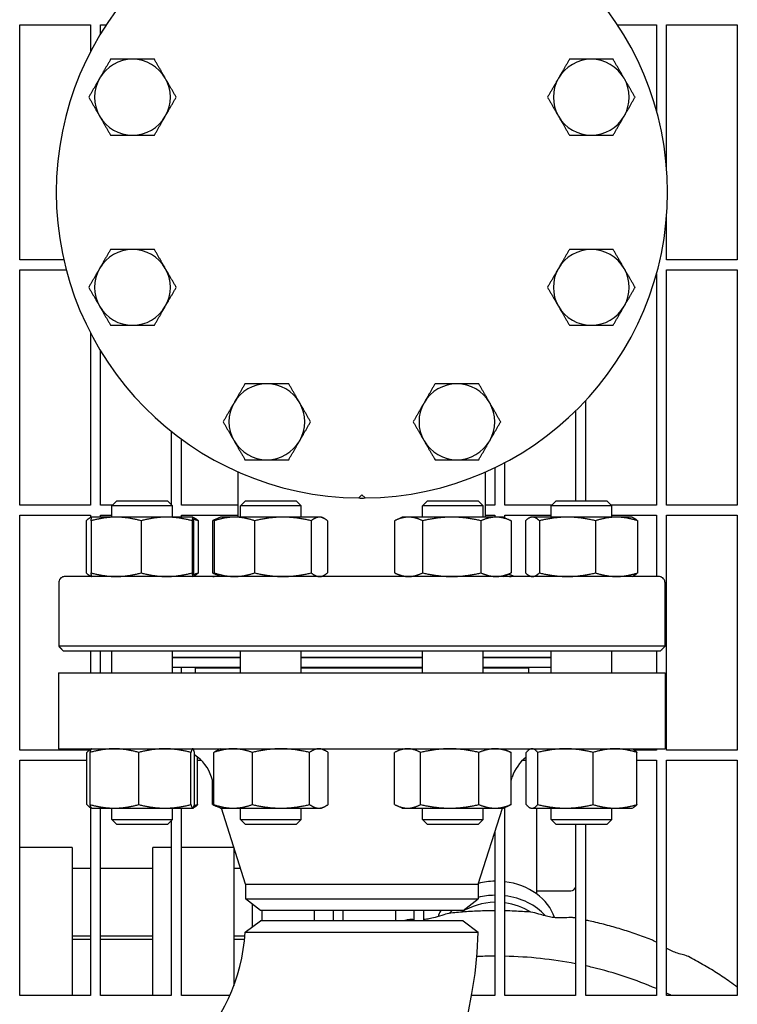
# Model space of a CAD drawing. Header units: inches. Extents: x 18 to 846, y -44 to 561.
# Tile 628 of 642: x 555 to 564, y 467 to 479. Entities that reach past the tile are written whole.
import ezdxf

# ---------------------------------------------------------------- set-up
doc = ezdxf.new("R2010")
doc.units = ezdxf.units.IN
doc.header["$LTSCALE"] = 24
doc.header["$MEASUREMENT"] = 0
doc.layers.add('Visible (ANSI)', color=7, linetype='Continuous', lineweight=30)

msp = doc.modelspace()

# ---------------------------------------------------------------- linework, layer by layer
at = {"layer": 'Visible (ANSI)'}
for p, q in [((555.07093, 475.9763), (555.07093, 478.88255)), ((555.07093, 478.88255), (555.94593, 478.88255)), ((555.94593, 478.88255), (555.94593, 478.54779)), ((556.07093, 478.77064), (556.07093, 478.88255)), ((556.07093, 478.88255), (556.14148, 478.88255)), ((562.46438, 478.88255), (562.94593, 478.88255)), ((562.94593, 478.88255), (562.94593, 477.81797)), ((563.07093, 477.10627), (563.07093, 478.88255)), ((563.07093, 478.88255), (563.94593, 478.88255)), ((563.94593, 478.88255), (563.94593, 475.9763)), ((563.07093, 475.9763), (563.07093, 476.51634)), ((555.61679, 475.9763), (555.07093, 475.9763)), ((563.94593, 475.9763), (563.07093, 475.9763)), ((555.07093, 472.94505), (555.07093, 475.8513)), ((555.07093, 475.8513), (555.64735, 475.8513)), ((563.07093, 472.94505), (563.07093, 475.8513)), ((563.07093, 475.8513), (563.94593, 475.8513)), ((563.94593, 475.8513), (563.94593, 472.94505)), ((562.94593, 475.80463), (562.94593, 472.94505)), ((555.94593, 475.07482), (555.94593, 472.94505)), ((556.07093, 472.94505), (556.07093, 474.85196)), ((562.07093, 472.9963), (562.07093, 474.23778)), ((561.94593, 474.10957), (561.94593, 472.9963)), ((556.94593, 473.85675), (556.94593, 472.9496)), ((557.07093, 472.94505), (557.07093, 473.76122)), ((560.94593, 473.40757), (560.94593, 472.94505)), ((561.07093, 472.94505), (561.07093, 473.47079)), ((557.7734, 472.7953), (557.7734, 473.35509)), ((560.83246, 472.7953), (560.83246, 473.35509)), ((559.26376, 473.03198), (559.30293, 473.07114)), ((559.30293, 473.07114), (559.3421, 473.03198)), ((555.94593, 472.94505), (555.07093, 472.94505)), ((556.22297, 472.94505), (556.07093, 472.94505)), ((556.27422, 472.9963), (556.21172, 472.9338)), ((556.96172, 472.9338), (556.21172, 472.9338)), ((556.21172, 472.7953), (556.21172, 472.9338)), ((556.27422, 472.9963), (556.89922, 472.9963)), ((556.89922, 472.9963), (556.96172, 472.9338)), ((556.96172, 472.7953), (556.96172, 472.9338)), ((557.7734, 472.94505), (557.07093, 472.94505)), ((557.86534, 472.9963), (557.80284, 472.9338)), ((558.55284, 472.9338), (557.80284, 472.9338)), ((557.80284, 472.7953), (557.80284, 472.9338)), ((557.86534, 472.9963), (558.49034, 472.9963)), ((558.49034, 472.9963), (558.55284, 472.9338)), ((558.55284, 472.7953), (558.55284, 472.9338)), ((560.11552, 472.9963), (560.05302, 472.9338)), ((560.80302, 472.9338), (560.05302, 472.9338)), ((560.05302, 472.7953), (560.05302, 472.9338)), ((560.11552, 472.9963), (560.74052, 472.9963)), ((560.74052, 472.9963), (560.80302, 472.9338)), ((560.80302, 472.7953), (560.80302, 472.9338)), ((560.94593, 472.94505), (560.83246, 472.94505)), ((561.65538, 472.94505), (561.07093, 472.94505)), ((561.70663, 472.9963), (561.64413, 472.9338)), ((562.39413, 472.9338), (561.64413, 472.9338)), ((561.64413, 472.7953), (561.64413, 472.9338)), ((561.70663, 472.9963), (562.33163, 472.9963)), ((562.33163, 472.9963), (562.39413, 472.9338)), ((562.94593, 472.94505), (562.38288, 472.94505)), ((562.39413, 472.7953), (562.39413, 472.9338)), ((563.94593, 472.94505), (563.07093, 472.94505)), ((555.07093, 469.9138), (555.07093, 472.82005)), ((555.07093, 472.82005), (555.94593, 472.82005)), ((555.96159, 472.79524), (555.94309, 472.78661)), ((555.94593, 472.82005), (555.94593, 472.78794)), ((555.96172, 472.7953), (555.96159, 472.79524)), ((556.26314, 472.7953), (555.96172, 472.7953)), ((556.07093, 472.7953), (556.07093, 472.82005)), ((556.07093, 472.82005), (556.21172, 472.82005)), ((556.88801, 472.7953), (556.26314, 472.7953)), ((557.21159, 472.7953), (556.88801, 472.7953)), ((557.07093, 472.7953), (557.07093, 472.82005)), ((557.07093, 472.82005), (557.7734, 472.82005)), ((557.21172, 472.7953), (557.21159, 472.7953)), ((557.21172, 472.7953), (557.21186, 472.79524)), ((557.21186, 472.79524), (557.23036, 472.78661)), ((557.52706, 472.78328), (557.46448, 472.7541)), ((557.55284, 472.7953), (557.52706, 472.78328)), ((557.72689, 472.7953), (557.55284, 472.7953)), ((558.32714, 472.7953), (557.72689, 472.7953)), ((558.77808, 472.7953), (558.32714, 472.7953)), ((558.80284, 472.7953), (558.77808, 472.7953)), ((558.80284, 472.7953), (558.82862, 472.78328)), ((559.80302, 472.7953), (559.71466, 472.7541)), ((559.88043, 472.7953), (559.80302, 472.7953)), ((560.41515, 472.7953), (559.88043, 472.7953)), ((560.96273, 472.7953), (560.41515, 472.7953)), ((560.83246, 472.82005), (560.94593, 472.82005)), ((560.94593, 472.82005), (560.94593, 472.7953)), ((561.05302, 472.7953), (560.96273, 472.7953)), ((561.05302, 472.7953), (561.14138, 472.7541)), ((561.07093, 472.78695), (561.07093, 472.82005)), ((561.07093, 472.82005), (561.64413, 472.82005)), ((561.39413, 472.7953), (561.3755, 472.78661)), ((561.41223, 472.7953), (561.39413, 472.7953)), ((561.84498, 472.7953), (561.41223, 472.7953)), ((562.45188, 472.7953), (561.84498, 472.7953)), ((562.39413, 472.82005), (562.94593, 472.82005)), ((562.64413, 472.7953), (562.45188, 472.7953)), ((562.64413, 472.7953), (562.66277, 472.78661)), ((562.94593, 472.82005), (562.94593, 472.0613)), ((563.07093, 469.9138), (563.07093, 472.82005)), ((563.07093, 472.82005), (563.94593, 472.82005)), ((563.94593, 472.82005), (563.94593, 469.9138)), ((555.89362, 472.75022), (555.89362, 472.10639)), ((555.95443, 472.75022), (555.95443, 472.10639)), ((556.57186, 472.75022), (556.57186, 472.10639)), ((557.20416, 472.75022), (557.20416, 472.10639)), ((557.21902, 472.75022), (557.21902, 472.10639)), ((557.27983, 472.75022), (557.27983, 472.10639)), ((557.4563, 472.75022), (557.4563, 472.10639)), ((557.47704, 472.75022), (557.47704, 472.10639)), ((557.97674, 472.75022), (557.97674, 472.10639)), ((558.67753, 472.75022), (558.67753, 472.10639)), ((558.87863, 472.75022), (558.87863, 472.10639)), ((559.70648, 472.75022), (559.70648, 472.10639)), ((560.05438, 472.75022), (560.05438, 472.10639)), ((560.77592, 472.75022), (560.77592, 472.10639)), ((561.14955, 472.75022), (561.14955, 472.10639)), ((561.32603, 472.75022), (561.32603, 472.10639)), ((561.49842, 472.75022), (561.49842, 472.10639)), ((562.19153, 472.75022), (562.19153, 472.10639)), ((562.71224, 472.75022), (562.71224, 472.10639)), ((562.97419, 472.0613), (555.63167, 472.0613)), ((555.96159, 472.06136), (555.94309, 472.06999)), ((555.94593, 472.06867), (555.94593, 472.0613)), ((555.96172, 472.0613), (555.96159, 472.06136)), ((557.21172, 472.0613), (557.21186, 472.06136)), ((557.21186, 472.06136), (557.23036, 472.06999)), ((557.52706, 472.07332), (557.46448, 472.1025)), ((557.55284, 472.0613), (557.52706, 472.07332)), ((558.80284, 472.0613), (558.82862, 472.07332)), ((559.80302, 472.0613), (559.71466, 472.1025)), ((561.05302, 472.0613), (561.14138, 472.1025)), ((561.39413, 472.0613), (561.3755, 472.06999)), ((562.64413, 472.0613), (562.66277, 472.06999)), ((555.55313, 471.98256), (555.55313, 471.1991)), ((563.05272, 471.1991), (563.05272, 471.98256)), ((563.05272, 471.1991), (555.55313, 471.1991)), ((555.61198, 471.14004), (555.5923, 471.15973)), ((562.99387, 471.14004), (555.61198, 471.14004)), ((555.94593, 471.14004), (555.94593, 470.8713)), ((556.07093, 470.8713), (556.07093, 471.14004)), ((556.21172, 470.8713), (556.21172, 471.14004)), ((556.96172, 470.8713), (556.96172, 471.14004)), ((557.80284, 470.8713), (557.80284, 471.14004)), ((558.55284, 470.8713), (558.55284, 471.14004)), ((560.05302, 470.8713), (560.05302, 471.14004)), ((560.80302, 470.8713), (560.80302, 471.14004)), ((561.64413, 470.8713), (561.64413, 471.14004)), ((562.39413, 470.8713), (562.39413, 471.14004)), ((562.94593, 471.14004), (562.94593, 470.8713)), ((562.99387, 471.14004), (563.01356, 471.15973)), ((557.80284, 471.0613), (556.96172, 471.0613)), ((557.80284, 471.0563), (556.96172, 471.0563)), ((557.07093, 471.0563), (557.07093, 471.0613)), ((557.36293, 471.0563), (557.36293, 471.0613)), ((560.05302, 471.0613), (558.55284, 471.0613)), ((560.05302, 471.0563), (558.55284, 471.0563)), ((561.64413, 471.0613), (560.80302, 471.0613)), ((561.64413, 471.0563), (560.80302, 471.0563)), ((561.24293, 471.0563), (561.24293, 471.0613)), ((555.55293, 470.8713), (563.05293, 470.8713)), ((555.55293, 470.8713), (555.55293, 469.9313)), ((557.80284, 470.9363), (556.96172, 470.9363)), ((557.07093, 470.8713), (557.07093, 470.9363)), ((557.24293, 470.9313), (557.80284, 470.9313)), ((557.24293, 470.9313), (557.24293, 470.8713)), ((557.36293, 470.9313), (557.36293, 470.9363)), ((560.05302, 470.9363), (558.55284, 470.9363)), ((558.55284, 470.9313), (560.05302, 470.9313)), ((561.64413, 470.9363), (560.80302, 470.9363)), ((560.80302, 470.9313), (561.36293, 470.9313)), ((561.24293, 470.9313), (561.24293, 470.9363)), ((561.36293, 470.9313), (561.36293, 470.8713)), ((563.05293, 470.8713), (563.05293, 469.9313)), ((555.93044, 469.9138), (555.07093, 469.9138)), ((555.55293, 469.9313), (563.05293, 469.9313)), ((555.90232, 469.24239), (555.90232, 469.88622)), ((555.94087, 469.24239), (555.94087, 469.88622)), ((555.94593, 469.9313), (555.94593, 469.92386)), ((555.96056, 469.93076), (555.94891, 469.92533)), ((555.96172, 469.9313), (555.96056, 469.93076)), ((556.54269, 469.24239), (556.54269, 469.88622)), ((557.18854, 469.24239), (557.18854, 469.88622)), ((557.21172, 469.9313), (557.21289, 469.93076)), ((557.23257, 469.24239), (557.23257, 469.88622)), ((557.47065, 469.24239), (557.47065, 469.88622)), ((557.55284, 469.9313), (557.51879, 469.91543)), ((557.94887, 469.24239), (557.94887, 469.88622)), ((558.65607, 469.24239), (558.65607, 469.88622)), ((558.80284, 469.9313), (558.83689, 469.91543)), ((558.88503, 469.24239), (558.88503, 469.88622)), ((559.70767, 469.24239), (559.70767, 469.88622)), ((559.80302, 469.9313), (559.72963, 469.89708)), ((560.02972, 469.24239), (560.02972, 469.88622)), ((560.75006, 469.24239), (560.75006, 469.88622)), ((561.05302, 469.9313), (561.12641, 469.89708)), ((561.14836, 469.24239), (561.14836, 469.88622)), ((561.33473, 469.24239), (561.33473, 469.88622)), ((561.39413, 469.9313), (561.38133, 469.92533)), ((561.47864, 469.24239), (561.47864, 469.88622)), ((562.16304, 469.24239), (562.16304, 469.88622)), ((562.64413, 469.9313), (562.65694, 469.92533)), ((562.94593, 469.9138), (562.67542, 469.9138)), ((562.70354, 469.24239), (562.70354, 469.88622)), ((562.94593, 469.9313), (562.94593, 469.9138)), ((563.94593, 469.9138), (563.07093, 469.9138)), ((555.07093, 466.88255), (555.07093, 469.7888)), ((555.07093, 469.7888), (555.90232, 469.7888)), ((557.27113, 469.24239), (557.27113, 469.82803)), ((557.27113, 469.7888), (557.31638, 469.7888)), ((561.28948, 469.7888), (561.33473, 469.7888)), ((562.70354, 469.7888), (562.94593, 469.7888)), ((562.94593, 469.7888), (562.94593, 466.88255)), ((563.07093, 466.88255), (563.07093, 469.7888)), ((563.07093, 469.7888), (563.94593, 469.7888)), ((563.94593, 469.7888), (563.94593, 466.88255)), ((557.47065, 469.4965), (557.44348, 469.58228)), ((557.4575, 469.24239), (557.4575, 469.53801)), ((561.14836, 469.53801), (561.16238, 469.58228)), ((555.94593, 469.20475), (555.94593, 466.88255)), ((555.96056, 469.19785), (555.94891, 469.20328)), ((555.96172, 469.1973), (555.96056, 469.19785)), ((555.96172, 469.1973), (556.24178, 469.1973)), ((556.07093, 466.88255), (556.07093, 469.1973)), ((556.21172, 469.0588), (556.21172, 469.1973)), ((556.24178, 469.1973), (556.86562, 469.1973)), ((556.86562, 469.1973), (557.21056, 469.1973)), ((556.96172, 469.0588), (556.96172, 469.1973)), ((557.07093, 466.88255), (557.07093, 469.1973)), ((557.21056, 469.1973), (557.21172, 469.1973)), ((557.21172, 469.1973), (557.21289, 469.19785)), ((557.21289, 469.19785), (557.22453, 469.20328)), ((557.51879, 469.21318), (557.47945, 469.23152)), ((557.55284, 469.1973), (557.51879, 469.21318)), ((557.55284, 469.1973), (557.70976, 469.1973)), ((557.86293, 468.25797), (557.56541, 469.1973)), ((557.70976, 469.1973), (558.30247, 469.1973)), ((557.80284, 469.0588), (557.80284, 469.1973)), ((558.30247, 469.1973), (558.77055, 469.1973)), ((558.55284, 469.0588), (558.55284, 469.1973)), ((558.77055, 469.1973), (558.80284, 469.1973)), ((558.80284, 469.1973), (558.83689, 469.21318)), ((559.80302, 469.1973), (559.72963, 469.23152)), ((559.80302, 469.1973), (559.8687, 469.1973)), ((559.8687, 469.1973), (560.38989, 469.1973)), ((560.05302, 469.0588), (560.05302, 469.1973)), ((560.38989, 469.1973), (560.94921, 469.1973)), ((560.74293, 468.25797), (561.04045, 469.1973)), ((560.80302, 469.0588), (560.80302, 469.1973)), ((560.94921, 469.1973), (561.05302, 469.1973)), ((561.05302, 469.1973), (561.12641, 469.23152)), ((561.07093, 466.88255), (561.07093, 469.20565)), ((561.39413, 469.1973), (561.38133, 469.20328)), ((561.39413, 469.1973), (561.40669, 469.1973)), ((561.40669, 469.1973), (561.82084, 469.1973)), ((561.46343, 469.1973), (561.46343, 468.13808)), ((561.64413, 469.0588), (561.64413, 469.1973)), ((561.82084, 469.1973), (562.43329, 469.1973)), ((562.39413, 469.0588), (562.39413, 469.1973)), ((562.43329, 469.1973), (562.64413, 469.1973)), ((562.64413, 469.1973), (562.65694, 469.20328)), ((556.21172, 469.0588), (556.96172, 469.0588)), ((556.27422, 468.9963), (556.21172, 469.0588)), ((556.89922, 468.9963), (556.96172, 469.0588)), ((556.94593, 469.04301), (556.94593, 466.88255)), ((557.80284, 469.0588), (558.55284, 469.0588)), ((557.86534, 468.9963), (557.80284, 469.0588)), ((558.49034, 468.9963), (558.55284, 469.0588)), ((560.05302, 469.0588), (560.80302, 469.0588)), ((560.11552, 468.9963), (560.05302, 469.0588)), ((560.74052, 468.9963), (560.80302, 469.0588)), ((561.64413, 469.0588), (562.39413, 469.0588)), ((561.70663, 468.9963), (561.64413, 469.0588)), ((562.33163, 468.9963), (562.39413, 469.0588)), ((556.89922, 468.9963), (556.27422, 468.9963)), ((558.49034, 468.9963), (557.86534, 468.9963)), ((560.74052, 468.9963), (560.11552, 468.9963)), ((560.94593, 468.89889), (560.94593, 466.88255)), ((562.33163, 468.9963), (561.70663, 468.9963)), ((561.94593, 468.9963), (561.94593, 466.88255)), ((562.07093, 466.88255), (562.07093, 468.9963)), ((555.71843, 468.71204), (555.07093, 468.71204)), ((555.71843, 468.71204), (555.71843, 468.41915)), ((556.71843, 468.41915), (556.71843, 468.71204)), ((556.94593, 468.71204), (556.71843, 468.71204)), ((557.71843, 468.71204), (557.07093, 468.71204)), ((557.71843, 468.71204), (557.71843, 468.41915)), ((555.71843, 468.45731), (555.94593, 468.45731)), ((555.71843, 468.41915), (555.71843, 466.88255)), ((556.07093, 468.45731), (556.71843, 468.45731)), ((556.71843, 466.88255), (556.71843, 468.41915)), ((557.71843, 468.45731), (557.79979, 468.45731)), ((557.71843, 468.41915), (557.71843, 467.00212)), ((557.86293, 468.25797), (560.74293, 468.25797)), ((557.86293, 468.25797), (557.86293, 468.07518)), ((560.74293, 468.25797), (560.74293, 468.07518)), ((561.46343, 468.17605), (561.88568, 468.17605)), ((557.86293, 468.07518), (560.74293, 468.07518)), ((558.05043, 467.9313), (557.86293, 468.07518)), ((560.55543, 467.9313), (560.74293, 468.07518)), ((557.94593, 468.01149), (557.94593, 467.7288)), ((560.55543, 467.9313), (558.05043, 467.9313)), ((558.07093, 467.8063), (558.07093, 467.9313)), ((558.71843, 467.8063), (558.71843, 467.9313)), ((558.94593, 467.9313), (558.94593, 467.8063)), ((559.07093, 467.8063), (559.07093, 467.9313)), ((559.71843, 467.9313), (559.71843, 467.8063)), ((559.94593, 467.9313), (559.94593, 467.8063)), ((560.07093, 467.8063), (560.07093, 467.9313)), ((557.85854, 467.66398), (558.05043, 467.8063)), ((560.55533, 467.8063), (558.05043, 467.8063)), ((560.55543, 467.8063), (560.74098, 467.66393)), ((555.71843, 467.61731), (555.94593, 467.61731)), ((555.94593, 467.57277), (555.71843, 467.57277)), ((556.07093, 467.61731), (556.71843, 467.61731)), ((556.71843, 467.57277), (556.07093, 467.57277)), ((557.71843, 467.61731), (557.85518, 467.61731)), ((557.85109, 467.57277), (557.71843, 467.57277)), ((555.94593, 466.88255), (555.07093, 466.88255)), ((556.94593, 466.88255), (556.07093, 466.88255)), ((557.67019, 466.88255), (557.07093, 466.88255)), ((560.94593, 466.88255), (560.66006, 466.88255)), ((561.94593, 466.88255), (561.07093, 466.88255)), ((562.94593, 466.88255), (562.07093, 466.88255)), ((563.94593, 466.88255), (563.07093, 466.88255))]:
    msp.add_line(p, q, dxfattribs=at)
for centre, radius, start, end in [((559.30293, 476.8113), 3.77953, 90.593765, 269.406235), ((559.30293, 476.8113), 3.77953, 270.593765, 89.406235), ((556.46582, 477.98647), 0.46875, 90, 150), ((556.46582, 477.98647), 0.46875, 30, 90), ((562.14004, 477.98647), 0.46875, 90, 150), ((562.14004, 477.98647), 0.46875, 30, 90), ((556.46582, 477.98647), 0.46875, 150, 210), ((556.46582, 477.98647), 0.46875, 330, 30), ((562.14004, 477.98647), 0.46875, 150, 210), ((562.14004, 477.98647), 0.46875, 330, 30), ((556.46582, 477.98647), 0.46875, 210, 270), ((556.46582, 477.98647), 0.46875, 270, 330), ((562.14004, 477.98647), 0.46875, 210, 270), ((562.14004, 477.98647), 0.46875, 270, 330), ((556.46582, 475.63613), 0.46875, 90, 150), ((556.46582, 475.63613), 0.46875, 30, 90), ((562.14004, 475.63613), 0.46875, 90, 150), ((562.14004, 475.63613), 0.46875, 30, 90), ((556.46582, 475.63613), 0.46875, 150, 210), ((556.46582, 475.63613), 0.46875, 330, 30), ((562.14004, 475.63613), 0.46875, 150, 210), ((562.14004, 475.63613), 0.46875, 330, 30), ((556.46582, 475.63613), 0.46875, 210, 270), ((556.46582, 475.63613), 0.46875, 270, 330), ((562.14004, 475.63613), 0.46875, 210, 270), ((562.14004, 475.63613), 0.46875, 270, 330), ((558.12776, 473.97419), 0.46875, 90, 150), ((558.12776, 473.97419), 0.46875, 30, 90), ((560.4781, 473.97419), 0.46875, 90, 150), ((560.4781, 473.97419), 0.46875, 30, 90), ((558.12776, 473.97419), 0.46875, 150, 210), ((558.12776, 473.97419), 0.46875, 330, 30), ((560.4781, 473.97419), 0.46875, 150, 210), ((560.4781, 473.97419), 0.46875, 330, 30), ((558.12776, 473.97419), 0.46875, 210, 270), ((558.12776, 473.97419), 0.46875, 270, 330), ((560.4781, 473.97419), 0.46875, 210, 270), ((560.4781, 473.97419), 0.46875, 270, 330), ((559.30293, 476.8113), 3.77953, 269.406235, 270.593765), ((555.63167, 471.98256), 0.07874, 90, 119.999999), ((557.45844, 472.37626), 0.31496, 270, 283.77218), ((561.14742, 472.37626), 0.31496, 256.22782, 270), ((562.97419, 471.98256), 0.07874, 60.000001, 90), ((556.96681, 469.4313), 0.5, 17.574716, 57.891966), ((561.63904, 469.4313), 0.5, 127.489944, 162.425284), ((561.88568, 468.23855), 0.0625, 270, 344.579429), ((555.55293, 467.8063), 2.31, 273.532272, 356.467728), ((555.55293, 467.8063), 5.19, 271.571968, 358.428032)]:
    msp.add_arc(centre, radius, start, end, dxfattribs=at)
for centre, major_axis, start_param, end_param in [((560.96343, 471.69775), (0.5, 0), 1.09895341, 1.27300433), ((560.96343, 467.68176), (0.75, 0), 1.59413178, 1.86491408), ((560.96343, 467.68176), (0.75, 0), 0.26793491, 1.42696762), ((560.96343, 467.50847), (-0.75, 0), 4.73572443, 5.01079809), ((560.96343, 467.50847), (-0.75, 0), 3.76347739, 4.56856027), ((560.96343, 467.68176), (-0.75, 0), 5.86335207, 5.99352286), ((560.96343, 467.50847), (-0.75, 0), 5.52078537, 5.59560676), ((560.96343, 467.47236), (0.6875, 0), 1.59625362, 2.2421592), ((560.96343, 467.47236), (0.6875, 0), 0.89936809, 1.41378841)]:
    msp.add_ellipse(centre, major_axis=major_axis, ratio=0.81629631, start_param=start_param, end_param=end_param, dxfattribs=at)
for points, weights in [([(556.19519, 478.45522), (556.12267, 478.32962), (556.05987, 478.22085)], [1.01001874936, 1.04314139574, 1]), ([(556.46582, 478.45522), (556.34022, 478.45522), (556.19519, 478.45522)], [1, 1.04314139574, 1.01001874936]), ([(556.73645, 478.45522), (556.59142, 478.45522), (556.46582, 478.45522)], [1.01001874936, 1.04314139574, 1]), ([(556.87177, 478.22085), (556.80897, 478.32962), (556.73645, 478.45522)], [1, 1.04314139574, 1.01001874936]), ([(561.86941, 478.45522), (561.79689, 478.32962), (561.73409, 478.22085)], [1.01001874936, 1.04314139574, 1]), ([(562.14004, 478.45522), (562.01444, 478.45522), (561.86941, 478.45522)], [1, 1.04314139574, 1.01001874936]), ([(562.41067, 478.45522), (562.26564, 478.45522), (562.14004, 478.45522)], [1.01001874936, 1.04314139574, 1]), ([(562.54599, 478.22085), (562.48319, 478.32962), (562.41067, 478.45522)], [1, 1.04314139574, 1.01001874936]), ([(556.05987, 478.22085), (555.99707, 478.11207), (555.92455, 477.98647)], [1, 1.04314139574, 1.01001874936]), ([(557.00708, 477.98647), (556.93457, 478.11207), (556.87177, 478.22085)], [1.01001874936, 1.04314139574, 1]), ([(561.73409, 478.22085), (561.67129, 478.11207), (561.59877, 477.98647)], [1, 1.04314139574, 1.01001874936]), ([(562.68131, 477.98647), (562.60879, 478.11207), (562.54599, 478.22085)], [1.01001874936, 1.04314139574, 1]), ([(555.92455, 477.98647), (555.99707, 477.86087), (556.05987, 477.7521)], [1.01001874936, 1.04314139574, 1]), ([(556.87177, 477.7521), (556.93457, 477.86087), (557.00708, 477.98647)], [1, 1.04314139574, 1.01001874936]), ([(561.59877, 477.98647), (561.67129, 477.86087), (561.73409, 477.7521)], [1.01001874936, 1.04314139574, 1]), ([(562.54599, 477.7521), (562.60879, 477.86087), (562.68131, 477.98647)], [1, 1.04314139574, 1.01001874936]), ([(556.05987, 477.7521), (556.12267, 477.64332), (556.19519, 477.51772)], [1, 1.04314139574, 1.01001874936]), ([(556.73645, 477.51772), (556.80897, 477.64332), (556.87177, 477.7521)], [1.01001874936, 1.04314139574, 1]), ([(561.73409, 477.7521), (561.79689, 477.64332), (561.86941, 477.51772)], [1, 1.04314139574, 1.01001874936]), ([(562.41067, 477.51772), (562.48319, 477.64332), (562.54599, 477.7521)], [1.01001874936, 1.04314139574, 1]), ([(556.19519, 477.51772), (556.34022, 477.51772), (556.46582, 477.51772)], [1.01001874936, 1.04314139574, 1]), ([(556.46582, 477.51772), (556.59142, 477.51772), (556.73645, 477.51772)], [1, 1.04314139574, 1.01001874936]), ([(561.86941, 477.51772), (562.01444, 477.51772), (562.14004, 477.51772)], [1.01001874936, 1.04314139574, 1]), ([(562.14004, 477.51772), (562.26564, 477.51772), (562.41067, 477.51772)], [1, 1.04314139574, 1.01001874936]), ([(556.19519, 476.10488), (556.12267, 475.97928), (556.05987, 475.87051)], [1.01001874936, 1.04314139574, 1]), ([(556.46582, 476.10488), (556.34022, 476.10488), (556.19519, 476.10488)], [1, 1.04314139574, 1.01001874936]), ([(556.73645, 476.10488), (556.59142, 476.10488), (556.46582, 476.10488)], [1.01001874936, 1.04314139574, 1]), ([(556.87177, 475.87051), (556.80897, 475.97928), (556.73645, 476.10488)], [1, 1.04314139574, 1.01001874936]), ([(561.86941, 476.10488), (561.79689, 475.97928), (561.73409, 475.87051)], [1.01001874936, 1.04314139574, 1]), ([(562.14004, 476.10488), (562.01444, 476.10488), (561.86941, 476.10488)], [1, 1.04314139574, 1.01001874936]), ([(562.41067, 476.10488), (562.26564, 476.10488), (562.14004, 476.10488)], [1.01001874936, 1.04314139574, 1]), ([(562.54599, 475.87051), (562.48319, 475.97928), (562.41067, 476.10488)], [1, 1.04314139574, 1.01001874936]), ([(556.05987, 475.87051), (555.99707, 475.76173), (555.92455, 475.63613)], [1, 1.04314139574, 1.01001874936]), ([(557.00708, 475.63613), (556.93457, 475.76173), (556.87177, 475.87051)], [1.01001874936, 1.04314139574, 1]), ([(561.73409, 475.87051), (561.67129, 475.76173), (561.59877, 475.63613)], [1, 1.04314139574, 1.01001874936]), ([(562.68131, 475.63613), (562.60879, 475.76173), (562.54599, 475.87051)], [1.01001874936, 1.04314139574, 1]), ([(555.92455, 475.63613), (555.99707, 475.51053), (556.05987, 475.40176)], [1.01001874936, 1.04314139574, 1]), ([(556.87177, 475.40176), (556.93457, 475.51053), (557.00708, 475.63613)], [1, 1.04314139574, 1.01001874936]), ([(561.59877, 475.63613), (561.67129, 475.51053), (561.73409, 475.40176)], [1.01001874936, 1.04314139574, 1]), ([(562.54599, 475.40176), (562.60879, 475.51053), (562.68131, 475.63613)], [1, 1.04314139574, 1.01001874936]), ([(556.05987, 475.40176), (556.12267, 475.29298), (556.19519, 475.16738)], [1, 1.04314139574, 1.01001874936]), ([(556.73645, 475.16738), (556.80897, 475.29298), (556.87177, 475.40176)], [1.01001874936, 1.04314139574, 1]), ([(561.73409, 475.40176), (561.79689, 475.29298), (561.86941, 475.16738)], [1, 1.04314139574, 1.01001874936]), ([(562.41067, 475.16738), (562.48319, 475.29298), (562.54599, 475.40176)], [1.01001874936, 1.04314139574, 1]), ([(556.19519, 475.16738), (556.34022, 475.16738), (556.46582, 475.16738)], [1.01001874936, 1.04314139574, 1]), ([(556.46582, 475.16738), (556.59142, 475.16738), (556.73645, 475.16738)], [1, 1.04314139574, 1.01001874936]), ([(561.86941, 475.16738), (562.01444, 475.16738), (562.14004, 475.16738)], [1.01001874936, 1.04314139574, 1]), ([(562.14004, 475.16738), (562.26564, 475.16738), (562.41067, 475.16738)], [1, 1.04314139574, 1.01001874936]), ([(557.85713, 474.44294), (557.78461, 474.31734), (557.72181, 474.20857)], [1.01001874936, 1.04314139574, 1]), ([(558.12776, 474.44294), (558.00216, 474.44294), (557.85713, 474.44294)], [1, 1.04314139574, 1.01001874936]), ([(558.39839, 474.44294), (558.25336, 474.44294), (558.12776, 474.44294)], [1.01001874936, 1.04314139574, 1]), ([(558.53371, 474.20857), (558.47091, 474.31734), (558.39839, 474.44294)], [1, 1.04314139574, 1.01001874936]), ([(560.20747, 474.44294), (560.13495, 474.31734), (560.07215, 474.20857)], [1.01001874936, 1.04314139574, 1]), ([(560.4781, 474.44294), (560.3525, 474.44294), (560.20747, 474.44294)], [1, 1.04314139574, 1.01001874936]), ([(560.74873, 474.44294), (560.6037, 474.44294), (560.4781, 474.44294)], [1.01001874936, 1.04314139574, 1]), ([(560.88405, 474.20857), (560.82125, 474.31734), (560.74873, 474.44294)], [1, 1.04314139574, 1.01001874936]), ([(557.72181, 474.20857), (557.65901, 474.09979), (557.58649, 473.97419)], [1, 1.04314139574, 1.01001874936]), ([(558.66903, 473.97419), (558.59651, 474.09979), (558.53371, 474.20857)], [1.01001874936, 1.04314139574, 1]), ([(560.07215, 474.20857), (560.00935, 474.09979), (559.93683, 473.97419)], [1, 1.04314139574, 1.01001874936]), ([(561.01936, 473.97419), (560.94685, 474.09979), (560.88405, 474.20857)], [1.01001874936, 1.04314139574, 1]), ([(557.58649, 473.97419), (557.65901, 473.84859), (557.72181, 473.73982)], [1.01001874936, 1.04314139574, 1]), ([(558.53371, 473.73982), (558.59651, 473.84859), (558.66903, 473.97419)], [1, 1.04314139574, 1.01001874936]), ([(559.93683, 473.97419), (560.00935, 473.84859), (560.07215, 473.73982)], [1.01001874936, 1.04314139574, 1]), ([(560.88405, 473.73982), (560.94685, 473.84859), (561.01936, 473.97419)], [1, 1.04314139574, 1.01001874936]), ([(557.72181, 473.73982), (557.78461, 473.63104), (557.85713, 473.50544)], [1, 1.04314139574, 1.01001874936]), ([(558.39839, 473.50544), (558.47091, 473.63104), (558.53371, 473.73982)], [1.01001874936, 1.04314139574, 1]), ([(560.07215, 473.73982), (560.13495, 473.63104), (560.20747, 473.50544)], [1, 1.04314139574, 1.01001874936]), ([(560.74873, 473.50544), (560.82125, 473.63104), (560.88405, 473.73982)], [1.01001874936, 1.04314139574, 1]), ([(557.85713, 473.50544), (558.00216, 473.50544), (558.12776, 473.50544)], [1.01001874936, 1.04314139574, 1]), ([(558.12776, 473.50544), (558.25336, 473.50544), (558.39839, 473.50544)], [1, 1.04314139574, 1.01001874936]), ([(560.20747, 473.50544), (560.3525, 473.50544), (560.4781, 473.50544)], [1.01001874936, 1.04314139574, 1]), ([(560.4781, 473.50544), (560.6037, 473.50544), (560.74873, 473.50544)], [1, 1.04314139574, 1.01001874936]), ([(555.96016, 472.79279), (555.92914, 472.78488), (555.89362, 472.75022)], [1.01375847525, 1.02892942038, 1]), ([(556.26314, 472.7953), (556.11987, 472.7953), (555.95443, 472.75022)], [1, 1.0379548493, 1]), ([(555.95443, 472.75022), (555.95826, 472.79369), (555.96159, 472.79524)], [1, 1.03654763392, 1.00271008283]), ([(556.57186, 472.75022), (556.40642, 472.7953), (556.26314, 472.7953)], [1, 1.0379548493, 1]), ([(556.88801, 472.7953), (556.74129, 472.7953), (556.57186, 472.75022)], [1, 1.0379548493, 1]), ([(557.20416, 472.75022), (557.03474, 472.7953), (556.88801, 472.7953)], [1, 1.0379548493, 1]), ([(557.21159, 472.7953), (557.20814, 472.7953), (557.20416, 472.75022)], [1, 1.0379548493, 1]), ([(557.21902, 472.75022), (557.21504, 472.7953), (557.21159, 472.7953)], [1, 1.0379548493, 1]), ([(557.23036, 472.78661), (557.25368, 472.77574), (557.27983, 472.75022)], [1.01873149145, 1.02113779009, 1]), ([(557.72689, 472.7953), (557.61094, 472.7953), (557.47704, 472.75022)], [1, 1.0379548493, 1]), ([(557.47704, 472.75022), (557.50335, 472.77222), (557.52706, 472.78328)], [1, 1.01817300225, 1.01894332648]), ([(557.97674, 472.75022), (557.84285, 472.7953), (557.72689, 472.7953)], [1, 1.0379548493, 1]), ([(558.32714, 472.7953), (558.16452, 472.7953), (557.97674, 472.75022)], [1, 1.0379548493, 1]), ([(558.67753, 472.75022), (558.48976, 472.7953), (558.32714, 472.7953)], [1, 1.0379548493, 1]), ([(558.77808, 472.7953), (558.73142, 472.7953), (558.67753, 472.75022)], [1, 1.0379548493, 1]), ([(558.87863, 472.75022), (558.82475, 472.7953), (558.77808, 472.7953)], [1, 1.0379548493, 1]), ([(559.88043, 472.7953), (559.7997, 472.7953), (559.70648, 472.75022)], [1, 1.0379548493, 1]), ([(560.05438, 472.75022), (559.96116, 472.7953), (559.88043, 472.7953)], [1, 1.0379548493, 1]), ([(560.41515, 472.7953), (560.24772, 472.7953), (560.05438, 472.75022)], [1, 1.0379548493, 1]), ([(560.77592, 472.75022), (560.58258, 472.7953), (560.41515, 472.7953)], [1, 1.0379548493, 1]), ([(560.96273, 472.7953), (560.87603, 472.7953), (560.77592, 472.75022)], [1, 1.0379548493, 1]), ([(561.14955, 472.75022), (561.04944, 472.7953), (560.96273, 472.7953)], [1, 1.0379548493, 1]), ([(561.41223, 472.7953), (561.37222, 472.7953), (561.32603, 472.75022)], [1, 1.0379548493, 1]), ([(561.49842, 472.75022), (561.45223, 472.7953), (561.41223, 472.7953)], [1, 1.0379548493, 1]), ([(561.84498, 472.7953), (561.68414, 472.7953), (561.49842, 472.75022)], [1, 1.0379548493, 1]), ([(562.19153, 472.75022), (562.00581, 472.7953), (561.84498, 472.7953)], [1, 1.0379548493, 1]), ([(562.45188, 472.7953), (562.33105, 472.7953), (562.19153, 472.75022)], [1, 1.0379548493, 1]), ([(562.71224, 472.75022), (562.57271, 472.7953), (562.45188, 472.7953)], [1, 1.0379548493, 1]), ([(562.66277, 472.78661), (562.68609, 472.77574), (562.71224, 472.75022)], [1.01873149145, 1.02113779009, 1]), ([(557.27983, 472.75022), (557.24766, 472.76061), (557.21723, 472.76851)], [1, 1.00850289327, 1.01319603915]), ([(557.50546, 472.77129), (557.48167, 472.76249), (557.4563, 472.75022)], [1.01477953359, 1.01005189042, 1]), ([(561.14138, 472.7541), (561.14544, 472.7522), (561.14955, 472.75022)], [1.00309374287, 1.00161564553, 1]), ([(555.89362, 472.10639), (555.92914, 472.07172), (555.96016, 472.06382)], [1, 1.02892942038, 1.01375847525]), ([(555.95443, 472.10639), (556.11987, 472.0613), (556.26314, 472.0613)], [1, 1.0379548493, 1]), ([(555.96159, 472.06136), (555.95826, 472.06291), (555.95443, 472.10639)], [1.00271008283, 1.03654763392, 1]), ([(556.26314, 472.0613), (556.40642, 472.0613), (556.57186, 472.10639)], [1, 1.0379548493, 1]), ([(556.57186, 472.10639), (556.74129, 472.0613), (556.88801, 472.0613)], [1, 1.0379548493, 1]), ([(556.88801, 472.0613), (557.03474, 472.0613), (557.20416, 472.10639)], [1, 1.0379548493, 1]), ([(557.20416, 472.10639), (557.20814, 472.0613), (557.21159, 472.0613)], [1, 1.0379548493, 1]), ([(557.21159, 472.0613), (557.21504, 472.0613), (557.21902, 472.10639)], [1, 1.0379548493, 1]), ([(557.21723, 472.0881), (557.24766, 472.09599), (557.27983, 472.10639)], [1.01319603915, 1.00850289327, 1]), ([(557.27983, 472.10639), (557.25368, 472.08087), (557.23036, 472.06999)], [1, 1.02113779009, 1.01873149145]), ([(557.4563, 472.10639), (557.48167, 472.09412), (557.50546, 472.08531)], [1, 1.01005189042, 1.01477953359]), ([(557.47704, 472.10639), (557.61094, 472.0613), (557.72689, 472.0613)], [1, 1.0379548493, 1]), ([(557.52706, 472.07332), (557.50335, 472.08438), (557.47704, 472.10639)], [1.01894332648, 1.01817300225, 1]), ([(557.72689, 472.0613), (557.84285, 472.0613), (557.97674, 472.10639)], [1, 1.0379548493, 1]), ([(557.97674, 472.10639), (558.16452, 472.0613), (558.32714, 472.0613)], [1, 1.0379548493, 1]), ([(558.32714, 472.0613), (558.48976, 472.0613), (558.67753, 472.10639)], [1, 1.0379548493, 1]), ([(558.67753, 472.10639), (558.73142, 472.0613), (558.77808, 472.0613)], [1, 1.0379548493, 1]), ([(558.77808, 472.0613), (558.82475, 472.0613), (558.87863, 472.10639)], [1, 1.0379548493, 1]), ([(559.70648, 472.10639), (559.7997, 472.0613), (559.88043, 472.0613)], [1, 1.0379548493, 1]), ([(559.88043, 472.0613), (559.96116, 472.0613), (560.05438, 472.10639)], [1, 1.0379548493, 1]), ([(560.05438, 472.10639), (560.24772, 472.0613), (560.41515, 472.0613)], [1, 1.0379548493, 1]), ([(560.41515, 472.0613), (560.58258, 472.0613), (560.77592, 472.10639)], [1, 1.0379548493, 1]), ([(560.77592, 472.10639), (560.87603, 472.0613), (560.96273, 472.0613)], [1, 1.0379548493, 1]), ([(560.96273, 472.0613), (561.04944, 472.0613), (561.14955, 472.10639)], [1, 1.0379548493, 1]), ([(561.14955, 472.10639), (561.14544, 472.1044), (561.14138, 472.1025)], [1, 1.00161564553, 1.00309374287]), ([(561.32603, 472.10639), (561.37222, 472.0613), (561.41223, 472.0613)], [1, 1.0379548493, 1]), ([(561.41223, 472.0613), (561.45223, 472.0613), (561.49842, 472.10639)], [1, 1.0379548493, 1]), ([(561.49842, 472.10639), (561.68414, 472.0613), (561.84498, 472.0613)], [1, 1.0379548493, 1]), ([(561.84498, 472.0613), (562.00581, 472.0613), (562.19153, 472.10639)], [1, 1.0379548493, 1]), ([(562.19153, 472.10639), (562.33105, 472.0613), (562.45188, 472.0613)], [1, 1.0379548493, 1]), ([(562.45188, 472.0613), (562.57271, 472.0613), (562.71224, 472.10639)], [1, 1.0379548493, 1]), ([(562.71224, 472.10639), (562.68609, 472.08087), (562.66277, 472.06999)], [1, 1.02113779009, 1.01873149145]), ([(555.55313, 471.1991), (555.57282, 471.17921), (555.5923, 471.15973)], [1, 1.0000415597, 1.00002799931]), ([(563.01356, 471.15973), (563.03304, 471.17921), (563.05272, 471.1991)], [1.00002799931, 1.0000415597, 1]), ([(555.95787, 469.92879), (555.93197, 469.92088), (555.90232, 469.88622)], [1.01375847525, 1.02892942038, 1]), ([(556.24178, 469.9313), (556.10213, 469.9313), (555.94087, 469.88622)], [1, 1.0379548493, 1]), ([(555.94087, 469.88622), (555.95141, 469.92649), (555.96056, 469.93076)], [1, 1.03377061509, 1.00744590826]), ([(556.54269, 469.88622), (556.38144, 469.9313), (556.24178, 469.9313)], [1, 1.0379548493, 1]), ([(556.86562, 469.9313), (556.71575, 469.9313), (556.54269, 469.88622)], [1, 1.0379548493, 1]), ([(557.18854, 469.88622), (557.01549, 469.9313), (556.86562, 469.9313)], [1, 1.0379548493, 1]), ([(557.21056, 469.9313), (557.20034, 469.9313), (557.18854, 469.88622)], [1, 1.0379548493, 1]), ([(557.23257, 469.88622), (557.22078, 469.9313), (557.21056, 469.9313)], [1, 1.0379548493, 1]), ([(557.70976, 469.9313), (557.59879, 469.9313), (557.47065, 469.88622)], [1, 1.0379548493, 1]), ([(557.47065, 469.88622), (557.49581, 469.90471), (557.51879, 469.91543)], [1, 1.01522706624, 1.01823627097]), ([(557.94887, 469.88622), (557.82073, 469.9313), (557.70976, 469.9313)], [1, 1.0379548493, 1]), ([(558.30247, 469.9313), (558.13836, 469.9313), (557.94887, 469.88622)], [1, 1.0379548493, 1]), ([(558.65607, 469.88622), (558.46657, 469.9313), (558.30247, 469.9313)], [1, 1.0379548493, 1]), ([(558.77055, 469.9313), (558.71742, 469.9313), (558.65607, 469.88622)], [1, 1.0379548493, 1]), ([(558.88503, 469.88622), (558.82368, 469.9313), (558.77055, 469.9313)], [1, 1.0379548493, 1]), ([(559.8687, 469.9313), (559.79397, 469.9313), (559.70767, 469.88622)], [1, 1.0379548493, 1]), ([(560.02972, 469.88622), (559.94343, 469.9313), (559.8687, 469.9313)], [1, 1.0379548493, 1]), ([(560.38989, 469.9313), (560.22273, 469.9313), (560.02972, 469.88622)], [1, 1.0379548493, 1]), ([(560.75006, 469.88622), (560.55704, 469.9313), (560.38989, 469.9313)], [1, 1.0379548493, 1]), ([(560.94921, 469.9313), (560.85678, 469.9313), (560.75006, 469.88622)], [1, 1.0379548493, 1]), ([(561.14836, 469.88622), (561.04164, 469.9313), (560.94921, 469.9313)], [1, 1.0379548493, 1]), ([(561.12641, 469.89708), (561.1372, 469.89205), (561.14836, 469.88622)], [1.00831186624, 1.00475051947, 1]), ([(561.40669, 469.9313), (561.37329, 469.9313), (561.33473, 469.88622)], [1, 1.0379548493, 1]), ([(561.47864, 469.88622), (561.44008, 469.9313), (561.40669, 469.9313)], [1, 1.0379548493, 1]), ([(561.82084, 469.9313), (561.66203, 469.9313), (561.47864, 469.88622)], [1, 1.0379548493, 1]), ([(562.16304, 469.88622), (561.97966, 469.9313), (561.82084, 469.9313)], [1, 1.0379548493, 1]), ([(562.43329, 469.9313), (562.30787, 469.9313), (562.16304, 469.88622)], [1, 1.0379548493, 1]), ([(562.70354, 469.88622), (562.55871, 469.9313), (562.43329, 469.9313)], [1, 1.0379548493, 1]), ([(562.65694, 469.92533), (562.6788, 469.91514), (562.70354, 469.88622)], [1.01763819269, 1.02401877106, 1]), ([(555.90232, 469.24239), (555.93197, 469.20772), (555.95787, 469.19982)], [1, 1.02892942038, 1.01375847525]), ([(555.96056, 469.19785), (555.95141, 469.20211), (555.94087, 469.24239)], [1.00744590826, 1.03377061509, 1]), ([(555.94087, 469.24239), (556.10213, 469.1973), (556.24178, 469.1973)], [1, 1.0379548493, 1]), ([(556.24178, 469.1973), (556.38144, 469.1973), (556.54269, 469.24239)], [1, 1.0379548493, 1]), ([(556.54269, 469.24239), (556.71575, 469.1973), (556.86562, 469.1973)], [1, 1.0379548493, 1]), ([(556.86562, 469.1973), (557.01549, 469.1973), (557.18854, 469.24239)], [1, 1.0379548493, 1]), ([(557.18854, 469.24239), (557.20034, 469.1973), (557.21056, 469.1973)], [1, 1.0379548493, 1]), ([(557.21056, 469.1973), (557.22078, 469.1973), (557.23257, 469.24239)], [1, 1.0379548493, 1]), ([(557.27113, 469.24239), (557.24639, 469.21347), (557.22453, 469.20328)], [1, 1.02401877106, 1.01763819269]), ([(557.22915, 469.23011), (557.24975, 469.23573), (557.27113, 469.24239)], [1.00930122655, 1.005426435, 1]), ([(557.4575, 469.24239), (557.48098, 469.23012), (557.50299, 469.22131)], [1, 1.01005189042, 1.01477953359]), ([(557.51879, 469.21318), (557.49581, 469.2239), (557.47065, 469.24239)], [1.01823627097, 1.01522706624, 1]), ([(557.47065, 469.24239), (557.59879, 469.1973), (557.70976, 469.1973)], [1, 1.0379548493, 1]), ([(557.70976, 469.1973), (557.82073, 469.1973), (557.94887, 469.24239)], [1, 1.0379548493, 1]), ([(557.94887, 469.24239), (558.13836, 469.1973), (558.30247, 469.1973)], [1, 1.0379548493, 1]), ([(558.30247, 469.1973), (558.46657, 469.1973), (558.65607, 469.24239)], [1, 1.0379548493, 1]), ([(558.65607, 469.24239), (558.71742, 469.1973), (558.77055, 469.1973)], [1, 1.0379548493, 1]), ([(558.77055, 469.1973), (558.82368, 469.1973), (558.88503, 469.24239)], [1, 1.0379548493, 1]), ([(559.70767, 469.24239), (559.79397, 469.1973), (559.8687, 469.1973)], [1, 1.0379548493, 1]), ([(559.8687, 469.1973), (559.94343, 469.1973), (560.02972, 469.24239)], [1, 1.0379548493, 1]), ([(560.02972, 469.24239), (560.22273, 469.1973), (560.38989, 469.1973)], [1, 1.0379548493, 1]), ([(560.38989, 469.1973), (560.55704, 469.1973), (560.75006, 469.24239)], [1, 1.0379548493, 1]), ([(560.75006, 469.24239), (560.85678, 469.1973), (560.94921, 469.1973)], [1, 1.0379548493, 1]), ([(560.94921, 469.1973), (561.04164, 469.1973), (561.14836, 469.24239)], [1, 1.0379548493, 1]), ([(561.14836, 469.24239), (561.1372, 469.23656), (561.12641, 469.23152)], [1, 1.00475051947, 1.00831186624]), ([(561.33473, 469.24239), (561.37329, 469.1973), (561.40669, 469.1973)], [1, 1.0379548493, 1]), ([(561.40669, 469.1973), (561.44008, 469.1973), (561.47864, 469.24239)], [1, 1.0379548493, 1]), ([(561.47864, 469.24239), (561.66203, 469.1973), (561.82084, 469.1973)], [1, 1.0379548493, 1]), ([(561.82084, 469.1973), (561.97966, 469.1973), (562.16304, 469.24239)], [1, 1.0379548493, 1]), ([(562.16304, 469.24239), (562.30787, 469.1973), (562.43329, 469.1973)], [1, 1.0379548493, 1]), ([(562.43329, 469.1973), (562.55871, 469.1973), (562.70354, 469.24239)], [1, 1.0379548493, 1]), ([(562.70354, 469.24239), (562.6788, 469.21347), (562.65694, 469.20328)], [1, 1.02401877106, 1.01763819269]), ([(559.72065, 467.9313), (559.71843, 467.89113), (559.71843, 467.85122)], [1.01251585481, 1.00790385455, 1]), ([(559.71843, 467.85122), (559.71843, 467.82879), (559.71913, 467.8063)], [1, 1.00442834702, 1.00782334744])]:
    msp.add_rational_spline(points, weights, degree=2, dxfattribs=at)
for points, knots in [([(555.5923, 472.05075), (555.58522, 472.04667), (555.57801, 472.04079), (555.56673, 472.02781), (555.56098, 472.01837), (555.55494, 472.00133), (555.55313, 471.99124), (555.55313, 471.98256)], [-0.222829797, -0.222829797, -0.222829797, -0.222829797, -0.145221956, -0.145221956, -0.066112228, -0.066112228, 0, 0, 0, 0]), ([(563.05272, 471.98256), (563.05272, 471.99124), (563.05092, 472.00133), (563.04488, 472.01837), (563.03913, 472.02781), (563.02785, 472.04079), (563.02063, 472.04667), (563.01356, 472.05075)], [0, 0, 0, 0, 0.066112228, 0.066112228, 0.145221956, 0.145221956, 0.222829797, 0.222829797, 0.222829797, 0.222829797]), ([(560.94593, 467.92872), (560.89569, 467.92855), (560.84545, 467.92769), (560.72942, 467.92407), (560.66365, 467.92082), (560.53232, 467.9119), (560.46677, 467.90624), (560.40139, 467.89938)], [4.00251794, 4.00251794, 4.00251794, 4.00251794, 4.03670905, 4.03670905, 4.081536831, 4.081536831, 4.126364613, 4.126364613, 4.126364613, 4.126364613]), ([(561.38744, 467.91206), (561.32184, 467.91723), (561.25612, 467.92121), (561.15055, 467.92565), (561.11075, 467.92688), (561.07093, 467.92767)], [3.9022257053, 3.9022257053, 3.9022257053, 3.9022257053, 3.9470534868, 3.9470534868, 3.9741591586, 3.9741591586, 3.9741591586, 3.9741591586]), ([(559.94593, 467.81875), (559.93831, 467.81901), (559.93069, 467.81923), (559.90608, 467.81959), (559.889, 467.82035), (559.86259, 467.81479)], [9.591390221, 9.591390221, 9.591390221, 9.591390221, 9.675636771, 9.675636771, 9.859502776, 9.859502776, 9.859502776, 9.859502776]), ([(560.40139, 467.89938), (560.36897, 467.89598), (560.34305, 467.88802), (560.28122, 467.86868), (560.2452, 467.85605), (560.18272, 467.83868), (560.15718, 467.83269), (560.11144, 467.82454), (560.09094, 467.82184), (560.07093, 467.82008)], [8.173907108, 8.173907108, 8.173907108, 8.173907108, 8.412808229, 8.412808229, 8.749927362, 8.749927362, 8.97789549, 8.97789549, 9.166013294, 9.166013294, 9.166013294, 9.166013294]), ([(561.92999, 467.84121), (561.91266, 467.84439), (561.89939, 467.8447), (561.85313, 467.84473), (561.8247, 467.84142), (561.76581, 467.83949), (561.73883, 467.83966), (561.68748, 467.84334), (561.66358, 467.84629), (561.61578, 467.85469), (561.59194, 467.86011), (561.54276, 467.87312), (561.51756, 467.88085), (561.46006, 467.89819), (561.42918, 467.90877), (561.38744, 467.91206)], [4.62422043, 4.62422043, 4.62422043, 4.62422043, 4.74547926, 4.74547926, 5.08397278, 5.08397278, 5.34220598, 5.34220598, 5.55926123, 5.55926123, 5.77383155, 5.77383155, 6.0088897, 6.0088897, 6.31668802, 6.31668802, 6.31668802, 6.31668802]), ([(562.87711, 467.5726), (562.81648, 467.59636), (562.75526, 467.61898), (562.63171, 467.66189), (562.5694, 467.68218), (562.4438, 467.72041), (562.38052, 467.73835), (562.25311, 467.77184), (562.18898, 467.7874), (562.10666, 467.80573), (562.08881, 467.8096), (562.07093, 467.81339)], [3.550940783, 3.550940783, 3.550940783, 3.550940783, 3.596283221, 3.596283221, 3.64162566, 3.64162566, 3.686968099, 3.686968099, 3.732310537, 3.732310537, 3.744843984, 3.744843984, 3.744843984, 3.744843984]), ([(557.85854, 467.66398), (557.85854, 467.66398), (557.88027, 467.66398), (557.97959, 467.66396), (558.07382, 467.66395), (558.32065, 467.66393), (558.47251, 467.66393), (558.82539, 467.66392), (559.02936, 467.66391), (559.44006, 467.66391), (559.64655, 467.66391), (560.03392, 467.66392), (560.21326, 467.66392), (560.50151, 467.66392), (560.61046, 467.66393), (560.71837, 467.66393), (560.74077, 467.66393), (560.74086, 467.66393)], [-3.14159265, -3.14159265, -3.14159265, -3.14159265, -2.84306953, -2.84306953, -2.44315297, -2.44315297, -2.04730492, -2.04730492, -1.61773044, -1.61773044, -1.1908901, -1.1908901, -0.74775686, -0.74775686, -0.30609723, -0.30609723, 0, 0, 0, 0]), ([(562.94593, 467.53911), (562.93682, 467.54421), (562.92754, 467.54921), (562.90497, 467.56069), (562.89151, 467.56696), (562.87711, 467.5726)], [5.909452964, 5.909452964, 5.909452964, 5.909452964, 5.989527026, 5.989527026, 6.099556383, 6.099556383, 6.099556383, 6.099556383]), ([(563.34083, 467.36228), (563.33072, 467.36753), (563.32288, 467.37044), (563.30194, 467.37768), (563.29151, 467.38018), (563.25796, 467.38874), (563.23377, 467.3948), (563.18531, 467.41118), (563.1631, 467.41986), (563.11901, 467.43991), (563.09719, 467.45101), (563.07359, 467.46407), (563.07226, 467.46481), (563.07093, 467.46556)], [4.529689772, 4.529689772, 4.529689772, 4.529689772, 4.602137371, 4.602137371, 4.75086156, 4.75086156, 5.064834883, 5.064834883, 5.298254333, 5.298254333, 5.511624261, 5.511624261, 5.524373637, 5.524373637, 5.524373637, 5.524373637]), ([(560.94593, 467.3677), (560.90562, 467.36757), (560.86531, 467.36696), (560.79129, 467.36499), (560.75758, 467.36376), (560.72389, 467.36221)], [4.0026737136, 4.0026737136, 4.0026737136, 4.0026737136, 4.0311853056, 4.0311853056, 4.0550500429, 4.0550500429, 4.0550500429, 4.0550500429]), ([(563.94593, 466.98568), (563.91549, 467.00818), (563.8847, 467.03033), (563.79946, 467.08998), (563.74433, 467.12675), (563.63216, 467.19801), (563.57513, 467.2325), (563.45928, 467.29915), (563.40047, 467.33131), (563.34083, 467.36228)], [3.262570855, 3.262570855, 3.262570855, 3.262570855, 3.289822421, 3.289822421, 3.337206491, 3.337206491, 3.38459056, 3.38459056, 3.431974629, 3.431974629, 3.431974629, 3.431974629]), ([(562.94593, 466.96606), (562.69434, 467.07476), (562.42896, 467.16279), (562.12723, 467.23492), (562.09912, 467.24139), (562.07093, 467.24761)], [3.511729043, 3.511729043, 3.511729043, 3.511729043, 3.713641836, 3.713641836, 3.734313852, 3.734313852, 3.734313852, 3.734313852])]:
    msp.add_open_spline(points, degree=3, knots=knots, dxfattribs=at)
for points in [[(559.86259, 467.81479), (559.84937, 467.81201), (559.83617, 467.80918), (559.82298, 467.8063)], [(561.94593, 467.83827), (561.94062, 467.83926), (561.93531, 467.84024), (561.92999, 467.84121)], [(561.94593, 467.27356), (561.6594, 467.32926), (561.36557, 467.36052), (561.07093, 467.36662)], [(563.12816, 466.88255), (563.10917, 466.89176), (563.09009, 466.90085), (563.07093, 466.90982)]]:
    msp.add_open_spline(points, degree=3, dxfattribs=at)

doc.saveas('drawing.dxf')
